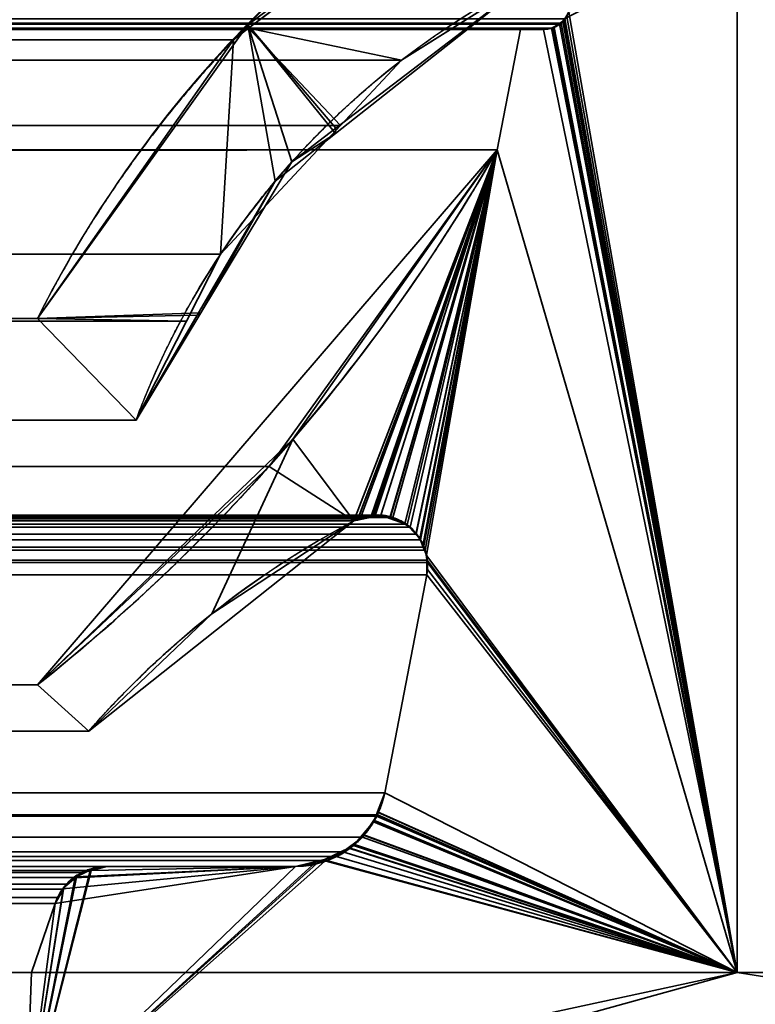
# Model space of a CAD drawing. Header units: millimetres. Extents: x -490 to 6690, y -115 to 132.
# Tile 988 of 1031: x 6505 to 6509, y 4 to 9. Entities that reach past the tile are written whole.
import ezdxf

# ---------------------------------------------------------------- set-up
doc = ezdxf.new("R2010")
doc.units = ezdxf.units.MM
doc.layers.add('151', color=7, linetype='Continuous', true_color=0xffffff)

# ---------------------------------------------------------------- blocks, each defined once
blk = doc.blocks.new('UG_SURFACE_342')
at = {"layer": '151', "color": 14, "linetype": 'Continuous', "lineweight": 35}
for points in [[(6517.3001, -10, 2024.3001), (6517.3001, 19, 2024.3001), (5482.6999, 19, 2024.3001), (5482.6999, -10, 2024.3001)], [(6513.2499, 16.25, 2020.2501), (6513.2499, -22, 2020.2501), (5486.7501, -22, 2020.2501), (5486.7501, 16.25, 2020.2501)]]:
    blk.add_3dface(points, dxfattribs=at)
blk = doc.blocks.new('UG_SURFACE_343')
at = {"layer": '151', "color": 7, "linetype": 'Continuous', "lineweight": 35}
for points in [[(5486.7501, 16, 2020.2501), (5486.7501, -22, 2020.2501), (6513.2499, -22, 2020.2501), (6513.2499, 16, 2020.2501)], [(6513, 16, 2020), (6513, -22, 2020), (5487, -22, 2020), (5487, 16, 2020)]]:
    blk.add_3dface(points, dxfattribs=at)
blk = doc.blocks.new('UG_SURFACE_351')
at = {"layer": '151', "color": 46, "linetype": 'Continuous', "lineweight": 35}
for points in [[(5492.1002, 10.4321, 2014.8995), (6507.8998, 10.4321, 2014.8995), (6506.2995, 9.2202, 2013.2997), (5493.7005, 9.2202, 2013.2997)], [(6506.2995, 9.2202, 2013.2997), (6507.8998, 10.4321, 2014.8995), (6507.863, 9.4954, 2014.8633), (6507.1449, 9.0437, 2014.1449)], [(5491.0002, 9.7678, 2016), (5491.0002, 4, 2016), (6508.9998, 4, 2016), (6508.9998, 9.7678, 2016)], [(6508.9998, 9.7678, 2016), (6508.9998, 4, 2016), (6508.0585, 9.2861, 2015.0585), (6508.069, 9.3096, 2015.069)], [(6507.1449, 9.0437, 2014.1449), (5492.137, 9.4954, 2014.8633), (5492.8551, 9.0437, 2014.1449)], [(6507.1449, 9.0437, 2014.1449), (6507.863, 9.4954, 2014.8633), (5492.137, 9.4954, 2014.8633)], [(5491.9724, 9.2492, 2015.0275), (5491.9529, 9.2727, 2015.0471), (6508.0471, 9.2727, 2015.0471)], [(5491.9724, 9.2492, 2015.0275), (6508.0471, 9.2727, 2015.0471), (6508.0276, 9.2492, 2015.0275)], [(6508.9998, 4, 2016), (6508.0276, 9.2492, 2015.0275), (6508.0471, 9.2727, 2015.0471), (6508.0585, 9.2861, 2015.0585)], [(6508.0276, 9.2492, 2015.0275), (6508.0166, 9.243, 2015.0163), (5491.9834, 9.243, 2015.0163), (5491.9724, 9.2492, 2015.0275)], [(5491.9834, 9.243, 2015.0163), (6508.0166, 9.243, 2015.0163), (6507.9751, 9.2201, 2014.9753)], [(5492.0249, 9.2201, 2014.9753), (5491.9834, 9.243, 2015.0163), (6507.9751, 9.2201, 2014.9753)], [(6507.9751, 9.2201, 2014.9753), (6507.9732, 9.2198, 2014.9734), (5492.0268, 9.2198, 2014.9734), (5492.0249, 9.2201, 2014.9753)], [(5492.0268, 9.2198, 2014.9734), (6507.9732, 9.2198, 2014.9734), (6507.9303, 9.2132, 2014.9302), (5492.0697, 9.2132, 2014.9302)], [(6507.9303, 9.2132, 2014.9302), (6507.8025, 9.2132, 2014.8025), (5492.1975, 9.2132, 2014.8025), (5492.0697, 9.2132, 2014.9302)], [(5492.3253, 8.5488, 2014.6744), (5492.1975, 9.2132, 2014.8025), (6507.8025, 9.2132, 2014.8025), (6507.6747, 8.5488, 2014.6744)], [(5493.784, 9.1568, 2013.216), (5493.7005, 9.2202, 2013.2997), (6506.2995, 9.2202, 2013.2997)], [(5493.784, 9.1568, 2013.216), (6506.2995, 9.2202, 2013.2997), (6506.216, 9.1568, 2013.216)], [(6506.8073, 8.6821, 2013.8075), (6506.145, 7.9716, 2013.145), (6506.216, 9.1568, 2013.216), (6506.2995, 9.2202, 2013.2997)], [(6506.2995, 9.2202, 2013.2997), (6507.1449, 9.0437, 2014.1449), (6506.8073, 8.6821, 2013.8075)], [(6508.9998, 4, 2016), (6507.6747, 8.5488, 2014.6744), (6507.8025, 9.2132, 2014.8025), (6507.9303, 9.2132, 2014.9302)], [(6507.9303, 9.2132, 2014.9302), (6507.9732, 9.2198, 2014.9734), (6507.9751, 9.2201, 2014.9753), (6508.9998, 4, 2016)], [(6507.9751, 9.2201, 2014.9753), (6508.0166, 9.243, 2015.0163), (6508.0276, 9.2492, 2015.0275), (6508.9998, 4, 2016)], [(6506.216, 9.1568, 2013.216), (5494.8683, 7.6146, 2012.1319), (5493.784, 9.1568, 2013.216)], [(6506.216, 9.1568, 2013.216), (6505.1317, 7.6146, 2012.1319), (5494.8683, 7.6146, 2012.1319)], [(6505.1317, 7.6146, 2012.1319), (6506.216, 9.1568, 2013.216), (6506.145, 7.9716, 2013.145), (6505.9562, 7.6011, 2012.9561)], [(5492.8551, 9.0437, 2014.1449), (6506.8073, 8.6821, 2013.8075), (6507.1449, 9.0437, 2014.1449)], [(5492.8551, 9.0437, 2014.1449), (5493.1927, 8.6821, 2013.8075), (6506.8073, 8.6821, 2013.8075)], [(6506.145, 7.9716, 2013.145), (5493.1927, 8.6821, 2013.8075), (5493.855, 7.9716, 2013.145)], [(6506.145, 7.9716, 2013.145), (6506.8073, 8.6821, 2013.8075), (5493.1927, 8.6821, 2013.8075)], [(5493.5875, 6.7976, 2013.4122), (5492.3253, 8.5488, 2014.6744), (6507.6747, 8.5488, 2014.6744)], [(5493.5875, 6.7976, 2013.4122), (6507.6747, 8.5488, 2014.6744), (6506.4125, 6.7976, 2013.4122)], [(6506.917, 6.507, 2013.9172), (6506.8812, 6.4965, 2013.881), (6506.4125, 6.7976, 2013.4122), (6507.6747, 8.5488, 2014.6744)], [(6507.6747, 8.5488, 2014.6744), (6506.99, 6.5282, 2013.9899), (6506.917, 6.507, 2013.9172)], [(6507, 6.527, 2013.9999), (6506.99, 6.5282, 2013.9899), (6507.6747, 8.5488, 2014.6744)], [(6507.0844, 6.517, 2014.0846), (6507, 6.527, 2013.9999), (6507.6747, 8.5488, 2014.6744)], [(6507.6747, 8.5488, 2014.6744), (6507.0968, 6.5156, 2014.0967), (6507.0844, 6.517, 2014.0846)], [(6507.164, 6.4778, 2014.1637), (6507.0968, 6.5156, 2014.0967), (6507.6747, 8.5488, 2014.6744)], [(6507.6747, 8.5488, 2014.6744), (6507.1936, 6.4611, 2014.1935), (6507.164, 6.4778, 2014.1637)], [(6507.226, 6.4223, 2014.2257), (6507.1936, 6.4611, 2014.1935), (6507.6747, 8.5488, 2014.6744)], [(6507.6747, 8.5488, 2014.6744), (6507.2508, 6.3924, 2014.2508), (6507.226, 6.4223, 2014.2257)], [(6507.6747, 8.5488, 2014.6744), (6507.2765, 6.3337, 2014.2767), (6507.2689, 6.3509, 2014.2691), (6507.2508, 6.3924, 2014.2508)], [(6507.2865, 6.2794, 2014.2865), (6507.2765, 6.3337, 2014.2767), (6507.6747, 8.5488, 2014.6744), (6508.9998, 4, 2016)], [(5493.855, 7.9716, 2013.145), (6505.9562, 7.6011, 2012.9561), (6506.145, 7.9716, 2013.145)], [(5493.855, 7.9716, 2013.145), (5494.0438, 7.6011, 2012.9561), (6505.9562, 7.6011, 2012.9561)], [(5494.3228, 7.0532, 2012.6772), (6505.6772, 7.0532, 2012.6772), (6505.9562, 7.6011, 2012.9561), (5494.0438, 7.6011, 2012.9561)], [(5494.3228, 7.0532, 2012.6772), (5494.8683, 7.6146, 2012.1319), (6505.1317, 7.6146, 2012.1319), (6505.6772, 7.0532, 2012.6772)], [(6505.9562, 7.6011, 2012.9561), (6505.6772, 7.0532, 2012.6772), (6505.1317, 7.6146, 2012.1319)], [(6506.4125, 6.7976, 2013.4122), (6505.1317, 5.5893, 2012.1319), (5494.8683, 5.5893, 2012.1319), (5493.5875, 6.7976, 2013.4122)], [(6506.8812, 6.4965, 2013.881), (6505.4164, 5.334, 2012.4161), (6505.1317, 5.5893, 2012.1319), (6506.4125, 6.7976, 2013.4122)], [(6507.0968, 6.5156, 2014.0967), (5492.8365, 6.478, 2014.1635), (5492.877, 6.5056, 2014.1232)], [(6507.0968, 6.5156, 2014.0967), (6507.164, 6.4778, 2014.1637), (5492.8365, 6.478, 2014.1635)], [(5492.877, 6.5056, 2014.1232), (5492.9156, 6.5129, 2014.0846), (6507.0844, 6.517, 2014.0846)], [(6507.0844, 6.517, 2014.0846), (6507.0968, 6.5156, 2014.0967), (5492.877, 6.5056, 2014.1232)], [(6507.0844, 6.517, 2014.0846), (5492.9156, 6.5129, 2014.0846), (5492.9991, 6.5288, 2014.0009)], [(6507.0844, 6.517, 2014.0846), (5492.9991, 6.5288, 2014.0009), (5493, 6.5286, 2013.9999)], [(6506.99, 6.5282, 2013.9899), (5493, 6.5286, 2013.9999), (5493.083, 6.5062, 2013.9172)], [(6506.99, 6.5282, 2013.9899), (6507, 6.527, 2013.9999), (5493, 6.5286, 2013.9999)], [(5493, 6.5286, 2013.9999), (6507, 6.527, 2013.9999), (6507.0844, 6.517, 2014.0846)], [(5493.083, 6.5062, 2013.9172), (6506.917, 6.507, 2013.9172), (6506.99, 6.5282, 2013.9899)], [(6506.917, 6.507, 2013.9172), (5493.083, 6.5062, 2013.9172), (5493.1188, 6.4965, 2013.881)], [(5493.1188, 6.4965, 2013.881), (6506.8812, 6.4965, 2013.881), (6506.917, 6.507, 2013.9172)], [(6506.8812, 6.4965, 2013.881), (5493.1188, 6.4965, 2013.881), (5493.8431, 6.03, 2013.1569)], [(5493.8431, 6.03, 2013.1569), (6505.4164, 5.334, 2012.4161), (6506.8812, 6.4965, 2013.881)], [(6507.226, 6.4223, 2014.2257), (5492.774, 6.4231, 2014.226), (5492.7921, 6.4476, 2014.2078)], [(5492.7921, 6.4476, 2014.2078), (5492.8365, 6.478, 2014.1635), (6507.164, 6.4778, 2014.1637)], [(6507.164, 6.4778, 2014.1637), (6507.1936, 6.4611, 2014.1935), (5492.7921, 6.4476, 2014.2078)], [(6507.1936, 6.4611, 2014.1935), (6507.226, 6.4223, 2014.2257), (5492.7921, 6.4476, 2014.2078)], [(6507.2508, 6.3924, 2014.2508), (5492.7316, 6.3505, 2014.2684), (5492.7425, 6.3806, 2014.2572)], [(6507.2508, 6.3924, 2014.2508), (6507.2689, 6.3509, 2014.2691), (5492.7316, 6.3505, 2014.2684)], [(5492.7425, 6.3806, 2014.2572), (5492.774, 6.4231, 2014.226), (6507.226, 6.4223, 2014.2257)], [(6507.226, 6.4223, 2014.2257), (6507.2508, 6.3924, 2014.2508), (5492.7425, 6.3806, 2014.2572)], [(6507.2765, 6.3337, 2014.2767), (5492.7149, 6.2794, 2014.2851), (5492.7177, 6.313, 2014.2822)], [(6507.2765, 6.3337, 2014.2767), (6507.2865, 6.2794, 2014.2865), (5492.7149, 6.2794, 2014.2851)], [(5492.7177, 6.313, 2014.2822), (5492.7316, 6.3505, 2014.2684), (6507.2689, 6.3509, 2014.2691)], [(6507.2689, 6.3509, 2014.2691), (6507.2765, 6.3337, 2014.2767), (5492.7177, 6.313, 2014.2822)], [(5492.7158, 6.1988, 2014.2841), (5492.7111, 6.2369, 2014.2889), (6507.2865, 6.2794, 2014.2865)], [(5492.7111, 6.2369, 2014.2889), (5492.7149, 6.2794, 2014.2851), (6507.2865, 6.2794, 2014.2865)], [(6507.2865, 6.2794, 2014.2865), (6507.2889, 6.2672, 2014.2887), (5492.7158, 6.1988, 2014.2841)], [(6507.2889, 6.2672, 2014.2887), (6507.2842, 6.1988, 2014.2841), (5492.7158, 6.1988, 2014.2841)], [(6507.2842, 6.1988, 2014.2841), (6507.2889, 6.2672, 2014.2887), (6508.9998, 4, 2016)], [(6508.9998, 4, 2016), (6507.2889, 6.2672, 2014.2887), (6507.2865, 6.2794, 2014.2865)], [(5492.9481, 4.9927, 2014.0519), (5492.7158, 6.1988, 2014.2841), (6507.2842, 6.1988, 2014.2841), (6507.0519, 4.9927, 2014.0519)], [(6507.0519, 4.9927, 2014.0519), (6507.2842, 6.1988, 2014.2841), (6508.9998, 4, 2016)], [(5493.8431, 6.03, 2013.1569), (5494.5836, 5.334, 2012.4161), (6505.4164, 5.334, 2012.4161)], [(5494.5836, 5.334, 2012.4161), (5494.8683, 5.5893, 2012.1319), (6505.1317, 5.5893, 2012.1319), (6505.4164, 5.334, 2012.4161)], [(5492.9481, 4.9927, 2014.0519), (6507.0114, 4.8703, 2014.0114), (6507.0066, 4.8634, 2014.0069)], [(5492.9481, 4.9927, 2014.0519), (6507.0519, 4.9927, 2014.0519), (6507.0114, 4.8703, 2014.0114)], [(6507.0066, 4.8634, 2014.0069), (5492.9934, 4.8628, 2014.0066), (5492.9481, 4.9927, 2014.0519)], [(6508.9998, 4, 2016), (6507.0114, 4.8703, 2014.0114), (6507.0519, 4.9927, 2014.0519)], [(5492.9957, 4.8556, 2014.004), (5492.9934, 4.8628, 2014.0066), (6507.0066, 4.8634, 2014.0069)], [(5493.0711, 4.7484, 2013.9289), (5492.9957, 4.8556, 2014.004), (6507.0066, 4.8634, 2014.0069)], [(6507.0066, 4.8634, 2014.0069), (6506.9289, 4.7484, 2013.9289), (5493.0711, 4.7484, 2013.9289)], [(6508.9998, 4, 2016), (6506.9289, 4.7483, 2013.9289), (6506.9289, 4.7484, 2013.9289), (6507.0066, 4.8634, 2014.0069)], [(6507.0066, 4.8634, 2014.0069), (6507.0114, 4.8703, 2014.0114), (6508.9998, 4, 2016)], [(5493.0716, 4.7479, 2013.9284), (5493.0711, 4.7484, 2013.9289), (6506.9289, 4.7484, 2013.9289)], [(5493.0716, 4.7479, 2013.9284), (6506.9289, 4.7484, 2013.9289), (6506.9289, 4.7483, 2013.9289)], [(5493.1793, 4.6679, 2013.8209), (5493.0716, 4.7479, 2013.9284), (6506.9289, 4.7483, 2013.9289)], [(6506.9289, 4.7483, 2013.9289), (6506.8212, 4.6665, 2013.8211), (5493.1793, 4.6679, 2013.8209)], [(6506.8212, 4.6665, 2013.8211), (6506.9289, 4.7483, 2013.9289), (6508.9998, 4, 2016)], [(5493.2218, 4.6361, 2013.778), (5493.1793, 4.6679, 2013.8209), (6506.8212, 4.6665, 2013.8211)], [(5493.2218, 4.6361, 2013.778), (6506.8212, 4.6665, 2013.8211), (6506.7863, 4.6403, 2013.7866)], [(5493.3052, 4.6169, 2013.6945), (5493.2218, 4.6361, 2013.778), (6506.7863, 4.6403, 2013.7866)], [(6506.7863, 4.6403, 2013.7866), (6506.6943, 4.6182, 2013.6945), (5493.3052, 4.6169, 2013.6945)], [(6506.6943, 4.6182, 2013.6945), (6506.7863, 4.6403, 2013.7866), (6508.9998, 4, 2016), (6505.0678, 3.15, 2012.0678)], [(6508.9998, 4, 2016), (6506.7863, 4.6403, 2013.7866), (6506.8212, 4.6665, 2013.8211)], [(5493.4411, 4.5858, 2013.5591), (5493.3052, 4.6169, 2013.6945), (6506.6943, 4.6182, 2013.6945)], [(6506.6943, 4.6182, 2013.6945), (6506.5589, 4.5858, 2013.5591), (5493.4411, 4.5858, 2013.5591)], [(6506.5589, 4.5858, 2013.5591), (6505.5161, 4.5858, 2012.5163), (5494.4839, 4.5858, 2012.5163), (5493.4411, 4.5858, 2013.5591)], [(5494.4839, 4.5858, 2012.5163), (6505.5161, 4.5858, 2012.5163), (6505.4245, 4.5638, 2012.4242), (5494.5755, 4.5638, 2012.4242)], [(6505.0678, 3.15, 2012.0678), (6506.5589, 4.5858, 2013.5591), (6506.6943, 4.6182, 2013.6945)], [(6505.4245, 4.5638, 2012.4242), (6505.5161, 4.5858, 2012.5163), (6506.5589, 4.5858, 2013.5591), (6505.0678, 3.15, 2012.0678)], [(5494.6213, 4.5529, 2012.3789), (5494.5755, 4.5638, 2012.4242), (6505.4245, 4.5638, 2012.4242)], [(5494.6213, 4.5529, 2012.3789), (6505.4245, 4.5638, 2012.4242), (6505.3787, 4.5529, 2012.3789)], [(6505.3787, 4.5529, 2012.3789), (5494.6589, 4.5241, 2012.3408), (5494.6213, 4.5529, 2012.3789)], [(6505.3787, 4.5529, 2012.3789), (6505.3411, 4.524, 2012.3408), (5494.6589, 4.5241, 2012.3408)], [(5494.7062, 4.4886, 2012.2938), (5494.6589, 4.5241, 2012.3408), (6505.3411, 4.524, 2012.3408)], [(5494.7062, 4.4886, 2012.2938), (6505.3411, 4.524, 2012.3408), (6505.2929, 4.4877, 2012.2931)], [(6505.3411, 4.524, 2012.3408), (6505.3787, 4.5529, 2012.3789), (6505.4245, 4.5638, 2012.4242), (6505.0678, 3.15, 2012.0678)], [(6505.2743, 4.4603, 2012.2745), (6505.2929, 4.4877, 2012.2931), (6505.3411, 4.524, 2012.3408), (6505.0678, 3.15, 2012.0678)], [(6505.2929, 4.4877, 2012.2931), (5494.7267, 4.4625, 2012.2733), (5494.7062, 4.4886, 2012.2938)], [(6505.2929, 4.4877, 2012.2931), (6505.2743, 4.4603, 2012.2745), (5494.7267, 4.4625, 2012.2733)], [(5494.7362, 4.4507, 2012.264), (5494.7267, 4.4625, 2012.2733), (6505.2743, 4.4603, 2012.2745)], [(5494.7362, 4.4507, 2012.264), (6505.2743, 4.4603, 2012.2745), (6505.2433, 4.4141, 2012.2433)], [(6505.2433, 4.4141, 2012.2433), (5494.7705, 4.3804, 2012.2294), (5494.7362, 4.4507, 2012.264)], [(6505.2433, 4.4141, 2012.2433), (6505.2295, 4.3804, 2012.2294), (5494.7705, 4.3804, 2012.2294)], [(6505.2295, 4.3804, 2012.2294), (6505.2433, 4.4141, 2012.2433), (6505.2743, 4.4603, 2012.2745), (6505.0678, 3.15, 2012.0678)], [(5494.9002, 4, 2012.1), (5494.7705, 4.3804, 2012.2294), (6505.2295, 4.3804, 2012.2294), (6505.0998, 4, 2012.1)], [(6505.0678, 3.15, 2012.0678), (6505.0998, 4, 2012.1), (6505.2295, 4.3804, 2012.2294)], [(5487.1984, 3.4215, 2019.8019), (6512.8016, 3.4215, 2019.8019), (6512.3963, 4, 2019.3963), (5487.6037, 4, 2019.3963)], [(6512.3963, 4, 2019.3963), (6508.9998, 4, 2016), (5491.0002, 4, 2016), (5487.6037, 4, 2019.3963)], [(6505.0998, 4, 2012.1), (6500.9999, 4, 2007.9999), (5499.0001, 4, 2007.9999), (5494.9002, 4, 2012.1)], [(6505.0678, 3.15, 2012.0678), (6501.8001, 3.15, 2008.8), (6500.9999, 4, 2007.9999), (6505.0998, 4, 2012.1)], [(6505.929, 3.15, 2012.9292), (6505.0678, 3.15, 2012.0678), (6508.9998, 4, 2016)], [(6511.2467, 3.6468, 2018.2469), (6508.6079, 3.15, 2015.6081), (6505.929, 3.15, 2012.9292), (6508.9998, 4, 2016)], [(6508.9998, 4, 2016), (6512.3963, 4, 2019.3963), (6511.2467, 3.6468, 2018.2469)]]:
    blk.add_3dface(points, dxfattribs=at)
blk = doc.blocks.new('UG_SURFACE_352')
at = {"layer": '151', "color": 46, "linetype": 'Continuous', "lineweight": 35}
for points in [[(6506.2957, 9.2394, -8), (6507.8998, 10.4321, -8), (6507.863, 9.4954, -8), (6506.7821, 8.6672, -8)], [(6506.7797, 8.638, 2013.7796), (6507.863, 9.4954, 2014.8633), (6507.8998, 10.4321, 2014.8995), (6506.2957, 9.2394, 2013.2957)], [(6506.2957, 9.2394, 2013.2957), (6507.8998, 10.4321, 2014.8995), (6507.8998, 10.4321, -8), (6506.2957, 9.2394, -8)], [(6508.9998, 9.7678, -8), (6508.9998, 4, -8), (6508.0376, 9.2586, -8), (6508.0457, 9.2719, -8)], [(6508.9998, 4, 2016), (6508.9998, 9.7678, 2016), (6508.0791, 9.3503, 2015.0788), (6508.0695, 9.3094, 2015.0697)], [(6508.9998, 9.7678, 2016), (6508.9998, 4, 2016), (6508.9998, 4, -8), (6508.9998, 9.7678, -8)], [(6507.863, 9.4954, -8), (6507.863, 9.4954, 2014.8633), (6506.7797, 8.638, 2013.7796)], [(6506.7797, 8.638, 2013.7796), (6506.7821, 8.6672, -8), (6507.863, 9.4954, -8)], [(6508.9998, 4, 2016), (6508.0419, 9.2636, 2015.0421), (6508.0175, 9.2465, 2015.0177)], [(6508.0175, 9.2465, 2015.0177), (6508.0419, 9.2636, 2015.0421), (6508.0376, 9.2586, -8)], [(6508.0175, 9.2449, -8), (6508.0376, 9.2586, -8), (6508.9998, 4, -8)], [(6508.0376, 9.2586, -8), (6508.0175, 9.2449, -8), (6508.0175, 9.2465, 2015.0177)], [(6508.0457, 9.2719, -8), (6508.0376, 9.2586, -8), (6508.0419, 9.2636, 2015.0421)], [(6508.0419, 9.2636, 2015.0421), (6508.0471, 9.2717, 2015.0468), (6508.0457, 9.2719, -8)], [(6508.0471, 9.2717, 2015.0468), (6508.0419, 9.2636, 2015.0421), (6508.9998, 4, 2016)], [(6508.0695, 9.3092, 2015.0695), (6508.0471, 9.2717, 2015.0468), (6508.9998, 4, 2016)], [(6508.9998, 4, 2016), (6508.0695, 9.3094, 2015.0697), (6508.0695, 9.3092, 2015.0695)], [(6505.1317, 7.6146, -8), (6506.2957, 9.2394, -8), (6506.5389, 8.4812, -8), (6506.0358, 7.6475, -8)], [(6506.0158, 7.6345, 2013.0155), (6506.4464, 8.3745, 2013.4463), (6506.2957, 9.2394, 2013.2957), (6505.1317, 7.6146, 2012.1319)], [(6506.2957, 9.2394, -8), (6505.1317, 7.6146, -8), (6505.1317, 7.6146, 2012.1319), (6506.2957, 9.2394, 2013.2957)], [(6506.7821, 8.6672, -8), (6506.5389, 8.4812, -8), (6506.2957, 9.2394, -8)], [(6506.2957, 9.2394, 2013.2957), (6506.4464, 8.3745, 2013.4463), (6506.7797, 8.638, 2013.7796)], [(6508.9998, 4, -8), (6507.6747, 8.5488, -8), (6507.8025, 9.2132, -8), (6507.9303, 9.2132, -8)], [(6507.9303, 9.2132, 2014.9302), (6507.8025, 9.2132, 2014.8025), (6507.6747, 8.5488, 2014.6744), (6508.9998, 4, 2016)], [(6507.6747, 8.5488, 2014.6744), (6507.8025, 9.2132, 2014.8025), (6507.8025, 9.2132, -8), (6507.6747, 8.5488, -8)], [(6507.9303, 9.2132, 2014.9302), (6507.9303, 9.2132, -8), (6507.8025, 9.2132, -8), (6507.8025, 9.2132, 2014.8025)], [(6508.9998, 4, -8), (6507.9303, 9.2132, -8), (6507.9775, 9.2228, -8)], [(6507.9775, 9.2228, -8), (6507.9303, 9.2132, -8), (6507.9303, 9.2132, 2014.9302)], [(6507.9303, 9.2132, 2014.9302), (6507.978, 9.2223, 2014.9777), (6507.9775, 9.2228, -8)], [(6507.978, 9.2223, 2014.9777), (6507.9303, 9.2132, 2014.9302), (6508.9998, 4, 2016)], [(6507.9775, 9.2228, -8), (6507.9885, 9.225, -8), (6508.9998, 4, -8)], [(6507.9885, 9.225, -8), (6507.9775, 9.2228, -8), (6507.978, 9.2223, 2014.9777)], [(6507.978, 9.2223, 2014.9777), (6507.9856, 9.2237, 2014.9856), (6507.9885, 9.225, -8)], [(6508.9998, 4, 2016), (6507.9856, 9.2237, 2014.9856), (6507.978, 9.2223, 2014.9777)], [(6508.0175, 9.2465, 2015.0177), (6507.9856, 9.2237, 2014.9856), (6508.9998, 4, 2016)], [(6507.9856, 9.2237, 2014.9856), (6508.0175, 9.2465, 2015.0177), (6508.0175, 9.2449, -8)], [(6508.0175, 9.2449, -8), (6507.9885, 9.225, -8), (6507.9856, 9.2237, 2014.9856)], [(6508.9998, 4, -8), (6507.9885, 9.225, -8), (6508.0175, 9.2449, -8)], [(6506.5389, 8.4812, -8), (6506.7821, 8.6672, -8), (6506.7797, 8.638, 2013.7796)], [(6506.5389, 8.4812, -8), (6506.7797, 8.638, 2013.7796), (6506.4464, 8.3745, 2013.4463)], [(6506.8812, 6.4965, -8), (6505.4164, 5.334, -8), (6505.1317, 5.5893, -8), (6507.6747, 8.5488, -8)], [(6507.6747, 8.5488, -8), (6505.1317, 5.5893, -8), (6505.1317, 5.5893, 2012.1319)], [(6505.1317, 5.5893, 2012.1319), (6506.5441, 6.948, 2013.5441), (6507.6747, 8.5488, -8)], [(6507.6747, 8.5488, 2014.6744), (6506.5441, 6.948, 2013.5441), (6506.8812, 6.4965, 2013.881), (6506.9008, 6.5006, 2013.9005)], [(6506.5441, 6.948, 2013.5441), (6507.6747, 8.5488, 2014.6744), (6507.6747, 8.5488, -8)], [(6506.9008, 6.5027, -8), (6506.8812, 6.4965, -8), (6507.6747, 8.5488, -8)], [(6507.6747, 8.5488, -8), (6506.9799, 6.5272, -8), (6506.9008, 6.5027, -8)], [(6507.6747, 8.5488, 2014.6744), (6506.9008, 6.5006, 2013.9005), (6506.9885, 6.5193, 2013.9887)], [(6506.9876, 6.5267, -8), (6506.9799, 6.5272, -8), (6507.6747, 8.5488, -8)], [(6507.6747, 8.5488, -8), (6507.0829, 6.5196, -8), (6507.0815, 6.5197, -8), (6506.9876, 6.5267, -8)], [(6506.9885, 6.5193, 2013.9887), (6507.0314, 6.5283, 2014.0314), (6507.6747, 8.5488, 2014.6744)], [(6507.6747, 8.5488, 2014.6744), (6507.0314, 6.5283, 2014.0314), (6507.0801, 6.5104, 2014.0798)], [(6507.0801, 6.5104, 2014.0798), (6507.1626, 6.4799, 2014.1625), (6507.6747, 8.5488, 2014.6744)], [(6507.1764, 6.4747, -8), (6507.1621, 6.4816, -8), (6507.0829, 6.5196, -8), (6507.6747, 8.5488, -8)], [(6507.1626, 6.4799, 2014.1625), (6507.1764, 6.4747, 2014.1764), (6507.6747, 8.5488, 2014.6744)], [(6507.2241, 6.4235, -8), (6507.1764, 6.4747, -8), (6507.6747, 8.5488, -8)], [(6507.6747, 8.5488, 2014.6744), (6507.1764, 6.4747, 2014.1764), (6507.1764, 6.4747, 2014.1764)], [(6507.1764, 6.4747, 2014.1764), (6507.2246, 6.422, 2014.2245), (6507.6747, 8.5488, 2014.6744)], [(6507.6747, 8.5488, -8), (6507.247, 6.3987, -8), (6507.2241, 6.4235, -8)], [(6507.2246, 6.422, 2014.2245), (6507.2489, 6.3955, 2014.2488), (6507.6747, 8.5488, 2014.6744)], [(6507.2627, 6.3582, -8), (6507.247, 6.3987, -8), (6507.6747, 8.5488, -8)], [(6507.6747, 8.5488, 2014.6744), (6507.2489, 6.3955, 2014.2488), (6507.2637, 6.3574, 2014.2639)], [(6507.2665, 6.348, -8), (6507.2627, 6.3582, -8), (6507.6747, 8.5488, -8)], [(6507.2637, 6.3574, 2014.2639), (6507.268, 6.3471, 2014.2679), (6507.2832, 6.3076, 2014.2834), (6507.6747, 8.5488, 2014.6744)], [(6507.6747, 8.5488, -8), (6508.9998, 4, -8), (6507.2846, 6.3023, -8), (6507.2665, 6.348, -8)], [(6508.9998, 4, 2016), (6507.6747, 8.5488, 2014.6744), (6507.2832, 6.3076, 2014.2834), (6507.2856, 6.2712, 2014.2856)], [(6506.4464, 8.3745, 2013.4463), (6506.0358, 7.6475, -8), (6506.5389, 8.4812, -8)], [(6506.4464, 8.3745, 2013.4463), (6506.0158, 7.6345, 2013.0155), (6506.0358, 7.6475, -8)], [(6506.0358, 7.6475, -8), (6505.6772, 7.0532, -8), (6505.1317, 7.6146, -8)], [(6505.1317, 7.6146, 2012.1319), (6505.6772, 7.0532, 2012.6772), (6506.0158, 7.6345, 2013.0155)], [(6506.0358, 7.6475, -8), (6506.0158, 7.6345, 2013.0155), (6505.6772, 7.0532, 2012.6772)], [(6505.6772, 7.0532, 2012.6772), (6505.6772, 7.0532, -8), (6506.0358, 7.6475, -8)], [(6505.6772, 7.0532, 2012.6772), (6505.1317, 7.6146, 2012.1319), (6505.1317, 7.6146, -8), (6505.6772, 7.0532, -8)], [(6506.5441, 6.948, 2013.5441), (6505.1317, 5.5893, 2012.1319), (6505.4164, 5.334, 2012.4161), (6506.0954, 5.9821, 2013.0956)], [(6506.0954, 5.9821, 2013.0956), (6506.8812, 6.4965, 2013.881), (6506.5441, 6.948, 2013.5441)], [(6506.0954, 5.9821, 2013.0956), (6505.4164, 5.334, -8), (6506.8812, 6.4965, -8)], [(6506.8812, 6.4965, -8), (6506.8812, 6.4965, 2013.881), (6506.0954, 5.9821, 2013.0956)], [(6506.9008, 6.5027, -8), (6506.9008, 6.5006, 2013.9005), (6506.8812, 6.4965, 2013.881)], [(6506.8812, 6.4965, 2013.881), (6506.8812, 6.4965, -8), (6506.9008, 6.5027, -8)], [(6506.9799, 6.5272, -8), (6506.9885, 6.5193, 2013.9887), (6506.9008, 6.5006, 2013.9005)], [(6506.9008, 6.5006, 2013.9005), (6506.9008, 6.5027, -8), (6506.9799, 6.5272, -8)], [(6506.9799, 6.5272, -8), (6506.9876, 6.5267, -8), (6506.9885, 6.5193, 2013.9887)], [(6506.9885, 6.5193, 2013.9887), (6506.9876, 6.5267, -8), (6507.0815, 6.5197, -8)], [(6507.0815, 6.5197, -8), (6507.0314, 6.5283, 2014.0314), (6506.9885, 6.5193, 2013.9887)], [(6507.0815, 6.5197, -8), (6507.0801, 6.5104, 2014.0798), (6507.0314, 6.5283, 2014.0314)], [(6507.0801, 6.5104, 2014.0798), (6507.0815, 6.5197, -8), (6507.0829, 6.5196, -8)], [(6507.0801, 6.5104, 2014.0798), (6507.0829, 6.5196, -8), (6507.1621, 6.4816, -8)], [(6507.1621, 6.4816, -8), (6507.1626, 6.4799, 2014.1625), (6507.0801, 6.5104, 2014.0798)], [(6507.1626, 6.4799, 2014.1625), (6507.1621, 6.4816, -8), (6507.1764, 6.4747, -8)], [(6507.1764, 6.4747, -8), (6507.1764, 6.4747, 2014.1764), (6507.1626, 6.4799, 2014.1625)], [(6507.2241, 6.4235, -8), (6507.2246, 6.422, 2014.2245), (6507.1764, 6.4747, 2014.1764)], [(6507.1764, 6.4747, 2014.1764), (6507.1764, 6.4747, 2014.1764), (6507.1764, 6.4747, -8), (6507.2241, 6.4235, -8)], [(6507.2246, 6.422, 2014.2245), (6507.2241, 6.4235, -8), (6507.247, 6.3987, -8)], [(6507.247, 6.3987, -8), (6507.2489, 6.3955, 2014.2488), (6507.2246, 6.422, 2014.2245)], [(6507.2489, 6.3955, 2014.2488), (6507.247, 6.3987, -8), (6507.2627, 6.3582, -8)], [(6507.2627, 6.3582, -8), (6507.2637, 6.3574, 2014.2639), (6507.2489, 6.3955, 2014.2488)], [(6507.2637, 6.3574, 2014.2639), (6507.2627, 6.3582, -8), (6507.2665, 6.348, -8)], [(6507.2665, 6.348, -8), (6507.268, 6.3471, 2014.2679), (6507.2637, 6.3574, 2014.2639)], [(6507.268, 6.3471, 2014.2679), (6507.2665, 6.348, -8), (6507.2846, 6.3023, -8)], [(6507.2846, 6.3023, -8), (6507.2832, 6.3076, 2014.2834), (6507.268, 6.3471, 2014.2679)], [(6507.2842, 6.2716, -8), (6507.2856, 6.2712, 2014.2856), (6507.2832, 6.3076, 2014.2834)], [(6507.2832, 6.3076, 2014.2834), (6507.2846, 6.3023, -8), (6507.2842, 6.2716, -8)], [(6507.2842, 6.2716, -8), (6507.2846, 6.3023, -8), (6508.9998, 4, -8)], [(6508.9998, 4, -8), (6507.2842, 6.1988, -8), (6507.2842, 6.2716, -8)], [(6507.2842, 6.2716, -8), (6507.2842, 6.1988, -8), (6507.2842, 6.1988, 2014.2841)], [(6507.2842, 6.1988, 2014.2841), (6507.288, 6.2275, 2014.2882), (6507.2842, 6.2716, -8)], [(6507.288, 6.2275, 2014.2882), (6507.2856, 6.2712, 2014.2856), (6507.2842, 6.2716, -8)], [(6507.2856, 6.2712, 2014.2856), (6507.288, 6.2275, 2014.2882), (6508.9998, 4, 2016)], [(6508.9998, 4, 2016), (6507.288, 6.2275, 2014.2882), (6507.2842, 6.1988, 2014.2841)], [(6507.0519, 4.9927, -8), (6507.2842, 6.1988, -8), (6508.9998, 4, -8)], [(6507.2842, 6.1988, 2014.2841), (6507.0519, 4.9927, 2014.0519), (6508.9998, 4, 2016)], [(6507.0519, 4.9927, 2014.0519), (6507.2842, 6.1988, 2014.2841), (6507.2842, 6.1988, -8), (6507.0519, 4.9927, -8)], [(6506.0954, 5.9821, 2013.0956), (6505.4164, 5.334, 2012.4161), (6505.4164, 5.334, -8)], [(6505.4164, 5.334, 2012.4161), (6505.1317, 5.5893, 2012.1319), (6505.1317, 5.5893, -8), (6505.4164, 5.334, -8)], [(6507.0114, 4.8858, -8), (6507.0519, 4.9927, -8), (6508.9998, 4, -8)], [(6507.0519, 4.9927, -8), (6507.0114, 4.8858, -8), (6507.0128, 4.8868, 2014.0128)], [(6508.9998, 4, 2016), (6507.0519, 4.9927, 2014.0519), (6507.0128, 4.8868, 2014.0128)], [(6507.0128, 4.8868, 2014.0128), (6507.0519, 4.9927, 2014.0519), (6507.0519, 4.9927, -8)], [(6508.9998, 4, -8), (6506.9909, 4.8316, -8), (6507.0114, 4.8858, -8)], [(6507.0114, 4.8858, -8), (6506.9909, 4.8316, -8), (6506.9957, 4.8404, 2013.9959)], [(6507.0128, 4.8868, 2014.0128), (6506.9957, 4.8404, 2013.9959), (6508.9998, 4, 2016)], [(6506.9957, 4.8404, 2013.9959), (6507.0128, 4.8868, 2014.0128), (6507.0114, 4.8858, -8)], [(6506.9294, 4.7601, -8), (6506.9909, 4.8316, -8), (6508.9998, 4, -8)], [(6506.9909, 4.8316, -8), (6506.9294, 4.7601, -8), (6506.9313, 4.7619, 2013.931)], [(6508.9998, 4, 2016), (6506.9957, 4.8404, 2013.9959), (6506.9313, 4.7619, 2013.931)], [(6506.9313, 4.7619, 2013.931), (6506.9957, 4.8404, 2013.9959), (6506.9909, 4.8316, -8)], [(6508.9998, 4, -8), (6506.8789, 4.7007, -8), (6506.9294, 4.7601, -8)], [(6506.9294, 4.7601, -8), (6506.8789, 4.7007, -8), (6506.8851, 4.7061, 2013.885)], [(6506.9313, 4.7619, 2013.931), (6506.8851, 4.7061, 2013.885), (6508.9998, 4, 2016)], [(6506.8851, 4.7061, 2013.885), (6506.9313, 4.7619, 2013.931), (6506.9294, 4.7601, -8)], [(6506.856, 4.6878, -8), (6506.7291, 4.6154, -8), (6506.7167, 4.6224, 2013.7169)], [(6506.7167, 4.6224, 2013.7169), (6506.8579, 4.6847, 2013.8578), (6506.856, 4.6878, -8)], [(6508.9998, 4, 2016), (6506.8588, 4.6851, 2013.8588), (6506.8579, 4.6847, 2013.8578), (6506.7167, 4.6224, 2013.7169)], [(6508.9998, 4, -8), (6506.7291, 4.6154, -8), (6506.856, 4.6878, -8)], [(6506.856, 4.6878, -8), (6506.8789, 4.7007, -8), (6508.9998, 4, -8)], [(6506.8789, 4.7007, -8), (6506.856, 4.6878, -8), (6506.8579, 4.6847, 2013.8578)], [(6506.8579, 4.6847, 2013.8578), (6506.8588, 4.6851, 2013.8588), (6506.8789, 4.7007, -8)], [(6506.8851, 4.7061, 2013.885), (6506.8588, 4.6851, 2013.8588), (6508.9998, 4, 2016)], [(6506.8588, 4.6851, 2013.8588), (6506.8851, 4.7061, 2013.885), (6506.8789, 4.7007, -8)], [(6506.7167, 4.6224, 2013.7169), (6506.6552, 4.5951, 2013.6552), (6505.0678, 3.15, 2012.0678), (6508.9998, 4, 2016)], [(6506.7191, 4.6137, -8), (6506.7291, 4.6154, -8), (6508.9998, 4, -8), (6505.0678, 3.15, -8)], [(6505.0678, 3.15, -8), (6506.5589, 4.5858, -8), (6506.7191, 4.6137, -8)], [(6505.0678, 3.15, 2012.0678), (6506.6552, 4.5951, 2013.6552), (6506.5589, 4.5858, 2013.5591)], [(6505.4317, 4.568, -8), (6505.5161, 4.5858, -8), (6506.5589, 4.5858, -8), (6505.0678, 3.15, -8)], [(6505.2295, 4.3804, 2012.2294), (6505.0998, 4, 2012.1), (6505.0678, 3.15, 2012.0678), (6506.5589, 4.5858, 2013.5591)], [(6506.5589, 4.5858, 2013.5591), (6505.2729, 4.4622, 2012.2728), (6505.2295, 4.3804, 2012.2294)], [(6505.3401, 4.5234, 2012.3403), (6505.2743, 4.4655, 2012.2745), (6505.2729, 4.4622, 2012.2728), (6506.5589, 4.5858, 2013.5591)], [(6505.3463, 4.5287, 2012.3463), (6505.3401, 4.5234, 2012.3403), (6506.5589, 4.5858, 2013.5591)], [(6505.4317, 4.5634, 2012.4319), (6505.3658, 4.5458, 2012.3656), (6505.3463, 4.5287, 2012.3463), (6506.5589, 4.5858, 2013.5591)], [(6506.5589, 4.5858, 2013.5591), (6505.5161, 4.5858, 2012.5163), (6505.4317, 4.5634, 2012.4319)], [(6505.5161, 4.5858, -8), (6505.4317, 4.568, -8), (6505.4317, 4.5634, 2012.4319)], [(6505.4317, 4.5634, 2012.4319), (6505.5161, 4.5858, 2012.5163), (6505.5161, 4.5858, -8)], [(6506.5589, 4.5858, 2013.5591), (6506.5589, 4.5858, -8), (6505.5161, 4.5858, -8), (6505.5161, 4.5858, 2012.5163)], [(6506.7191, 4.6137, -8), (6506.5589, 4.5858, -8), (6506.5589, 4.5858, 2013.5591)], [(6506.5589, 4.5858, 2013.5591), (6506.6552, 4.5951, 2013.6552), (6506.7191, 4.6137, -8)], [(6506.6552, 4.5951, 2013.6552), (6506.7167, 4.6224, 2013.7169), (6506.7191, 4.6137, -8)], [(6506.7291, 4.6154, -8), (6506.7191, 4.6137, -8), (6506.7167, 4.6224, 2013.7169)], [(6505.3482, 4.5273, -8), (6505.3945, 4.5602, -8), (6505.4317, 4.568, -8), (6505.0678, 3.15, -8)], [(6505.0678, 3.15, -8), (6505.342, 4.5228, -8), (6505.3482, 4.5273, -8)], [(6505.2767, 4.4601, -8), (6505.2929, 4.4876, -8), (6505.342, 4.5228, -8), (6505.0678, 3.15, -8)], [(6505.2743, 4.4655, 2012.2745), (6505.3401, 4.5234, 2012.3403), (6505.342, 4.5228, -8)], [(6505.2743, 4.4655, 2012.2745), (6505.342, 4.5228, -8), (6505.2929, 4.4876, -8)], [(6505.3401, 4.5234, 2012.3403), (6505.3463, 4.5287, 2012.3463), (6505.3482, 4.5273, -8)], [(6505.3482, 4.5273, -8), (6505.342, 4.5228, -8), (6505.3401, 4.5234, 2012.3403)], [(6505.4317, 4.568, -8), (6505.3945, 4.5602, -8), (6505.3463, 4.5287, 2012.3463)], [(6505.3463, 4.5287, 2012.3463), (6505.3658, 4.5458, 2012.3656), (6505.4317, 4.568, -8)], [(6505.3945, 4.5602, -8), (6505.3482, 4.5273, -8), (6505.3463, 4.5287, 2012.3463)], [(6505.3658, 4.5458, 2012.3656), (6505.4317, 4.5634, 2012.4319), (6505.4317, 4.568, -8)], [(6505.2929, 4.4876, -8), (6505.2767, 4.4601, -8), (6505.2729, 4.4622, 2012.2728)], [(6505.2729, 4.4622, 2012.2728), (6505.2743, 4.4655, 2012.2745), (6505.2929, 4.4876, -8)], [(6505.0678, 3.15, -8), (6505.0998, 4, -8), (6505.2295, 4.3804, -8), (6505.2767, 4.4601, -8)], [(6505.2295, 4.3804, 2012.2294), (6505.2729, 4.4622, 2012.2728), (6505.2767, 4.4601, -8)], [(6505.2767, 4.4601, -8), (6505.2295, 4.3804, -8), (6505.2295, 4.3804, 2012.2294)], [(6505.0998, 4, 2012.1), (6505.2295, 4.3804, 2012.2294), (6505.2295, 4.3804, -8), (6505.0998, 4, -8)], [(6505.0678, 3.15, -8), (6501.8001, 3.15, -8), (6500.9999, 4, -8), (6505.0998, 4, -8)], [(6505.0998, 4, 2012.1), (6500.9999, 4, 2007.9999), (6501.8001, 3.15, 2008.8), (6505.0678, 3.15, 2012.0678)], [(6505.0998, 4, 2012.1), (6505.0998, 4, -8), (6500.9999, 4, -8), (6500.9999, 4, 2007.9999)], [(6505.929, 3.15, -8), (6505.0678, 3.15, -8), (6508.9998, 4, -8)], [(6508.9998, 4, 2016), (6505.0678, 3.15, 2012.0678), (6505.929, 3.15, 2012.9292)], [(6511.2467, 3.6468, -8), (6508.6079, 3.15, -8), (6505.929, 3.15, -8), (6508.9998, 4, -8)], [(6508.9998, 4, 2016), (6505.929, 3.15, 2012.9292), (6508.6079, 3.15, 2015.6081), (6511.2467, 3.6468, 2018.2469)], [(6508.9998, 4, -8), (6512.3963, 4, -8), (6511.2467, 3.6468, -8)], [(6511.2467, 3.6468, 2018.2469), (6512.3963, 4, 2019.3963), (6508.9998, 4, 2016)], [(6512.3963, 4, 2019.3963), (6512.3963, 4, -8), (6508.9998, 4, -8), (6508.9998, 4, 2016)]]:
    blk.add_3dface(points, dxfattribs=at)
blk = doc.blocks.new('UG_SURFACE_369')
at = {"layer": '151', "color": 254, "linetype": 'Continuous', "lineweight": 35}
for points in [[(6523.2501, 111.75, 2030.2501), (5476.7499, 111.75, 2030.2501), (5476.7499, -10, 2030.2501), (6523.2501, -10, 2030.2501)], [(6517.4999, 21, 2024.4999), (6517.4999, -8, 2024.4999), (5482.5001, -8, 2024.4999), (5482.5001, 21, 2024.4999)], [(6513, 4, 2020), (6513, 21, 2020), (5487, 21, 2020), (5487, 4, 2020)], [(6513, 21, 2020), (6513, 4, 2020), (6508.9998, 4, 2016), (6508.9998, 12, 2016)], [(6508.9998, 12, 2016), (6508.9998, 4, 2016), (5491.0002, 4, 2016), (5491.0002, 12, 2016)], [(6513, 4, 2020), (5487, 4, 2020), (5491.0002, 4, 2016), (6508.9998, 4, 2016)]]:
    blk.add_3dface(points, dxfattribs=at)
blk = doc.blocks.new('UG_SURFACE_375')
at = {"layer": '151', "color": 254, "linetype": 'Continuous', "lineweight": 35}
for points in [[(6508.9998, 12, 2016), (6508.9998, 4, 2016), (6513, 4, 2020), (6513, 21, 2020)], [(6513, 21, -8), (6513, 4, -8), (6508.9998, 4, -8), (6508.9998, 12, -8)], [(6508.9998, 12, -8), (6508.9998, 4, -8), (6508.9998, 4, 2016), (6508.9998, 12, 2016)], [(6513, 4, 2020), (6508.9998, 4, 2016), (6508.9998, 4, -8), (6513, 4, -8)]]:
    blk.add_3dface(points, dxfattribs=at)
blk = doc.blocks.new('UG_SURFACE_390')
at = {"layer": '151', "color": 252, "linetype": 'Continuous', "lineweight": 35}
for points in [[(6690.0001, -6.2, 2201.9999), (6690.0001, 113.2, 2201.9999), (5309.9999, 113.2, 2201.9999), (5309.9999, -6.2, 2201.9999)], [(5460, -6.2, 2052), (5460, 113.2, 2052), (6540, 113.2, 2052), (6540, -6.2, 2052)]]:
    blk.add_3dface(points, dxfattribs=at)

msp = doc.modelspace()

# ---------------------------------------------------------------- linework, layer by layer
at = {"layer": '151', "color": 253, "linetype": 'Continuous', "lineweight": -3}
for p, q in [((6509, 4, 2016), (6509, 12, 2016)), ((6509, 12, -8), (6509, 4, -8)), ((6509, 12, 2016), (6509, 4, 2016)), ((6509, 4, 2016), (6509, 9.7678, 2016)), ((6509, 9.7678, -8), (6509, 4, -8)), ((6509, 9.7678, 2016), (6509, 4, 2016)), ((6507.9303, 9.2132, 2014.9303), (5492.0697, 9.2132, 2014.9303)), ((6507.8024, 9.2132, 2014.8024), (5492.1976, 9.2132, 2014.8024)), ((6507.6745, 8.5488, -8), (6507.8024, 9.2132, -8)), ((6507.6745, 8.5488, 2014.6745), (6507.8024, 9.2132, 2014.8024)), ((6507.6745, 8.5488, 2014.6745), (6507.8024, 9.2132, 2014.8024)), ((6507.8024, 9.2132, -8), (6507.8024, 9.2132, 2014.8024)), ((6507.8024, 9.2132, 2014.8024), (6507.9303, 9.2132, 2014.9303)), ((6507.9303, 9.2132, 2014.9303), (6507.8024, 9.2132, 2014.8024)), ((6507.8024, 9.2132, -8), (6507.9303, 9.2132, -8)), ((6507.9303, 9.2132, -8), (6507.9303, 9.2132, 2014.9303)), ((6507.6745, 8.5488, 2014.6745), (5492.3255, 8.5488, 2014.6745)), ((6507.6745, 8.5488, -8), (6507.6745, 8.5488, 2014.6745)), ((6505.1318, 7.6146, 2012.1318), (5494.8682, 7.6146, 2012.1318)), ((6505.6771, 7.0532, 2012.6771), (6505.1318, 7.6146, 2012.1318)), ((6505.6771, 7.0532, -8), (6505.1318, 7.6146, -8)), ((6505.1318, 7.6146, -8), (6505.1318, 7.6146, 2012.1318)), ((6505.6771, 7.0532, 2012.6771), (6505.1318, 7.6146, 2012.1318)), ((6505.6771, 7.0532, 2012.6771), (5494.3229, 7.0532, 2012.6771)), ((6505.6771, 7.0532, -8), (6505.6771, 7.0532, 2012.6771)), ((6506.881, 6.4965, 2013.881), (5493.119, 6.4965, 2013.881)), ((6506.881, 6.4965, -8), (6506.881, 6.4965, 2013.881)), ((6507.2842, 6.1988, 2014.2842), (5492.7158, 6.1988, 2014.2842)), ((6507.0519, 4.9927, 2014.0519), (6507.2842, 6.1988, 2014.2842)), ((6507.0519, 4.9927, -8), (6507.2842, 6.1988, -8)), ((6507.0519, 4.9927, 2014.0519), (6507.2842, 6.1988, 2014.2842)), ((6507.2842, 6.1988, -8), (6507.2842, 6.1988, 2014.2842)), ((6505.1318, 5.5893, 2012.1318), (5494.8682, 5.5893, 2012.1318)), ((6505.4162, 5.334, -8), (6505.1318, 5.5893, -8)), ((6505.1318, 5.5893, -8), (6505.1318, 5.5893, 2012.1318)), ((6505.4162, 5.334, 2012.4162), (6505.1318, 5.5893, 2012.1318)), ((6505.1318, 5.5893, 2012.1318), (6505.4162, 5.334, 2012.4162)), ((6505.4162, 5.334, 2012.4162), (5494.5838, 5.334, 2012.4162)), ((6505.4162, 5.334, -8), (6505.4162, 5.334, 2012.4162)), ((6507.0519, 4.9927, 2014.0519), (5492.9481, 4.9927, 2014.0519)), ((6507.0519, 4.9927, -8), (6507.0519, 4.9927, 2014.0519)), ((6506.5591, 4.5858, 2013.5591), (5493.4409, 4.5858, 2013.5591)), ((6505.5162, 4.5858, 2012.5162), (5494.4838, 4.5858, 2012.5162)), ((6505.5162, 4.5858, 2012.5162), (6506.5591, 4.5858, 2013.5591)), ((6505.5162, 4.5858, -8), (6506.5591, 4.5858, -8)), ((6506.5591, 4.5858, 2013.5591), (6505.5162, 4.5858, 2012.5162)), ((6505.5162, 4.5858, -8), (6505.5162, 4.5858, 2012.5162)), ((6506.5591, 4.5858, -8), (6506.5591, 4.5858, 2013.5591)), ((6505.2294, 4.3804, 2012.2294), (5494.7706, 4.3804, 2012.2294)), ((6505.1, 4, 2012.1), (6505.2294, 4.3804, 2012.2294)), ((6505.1, 4, -8), (6505.2294, 4.3804, -8)), ((6505.1, 4, 2012.1), (6505.2294, 4.3804, 2012.2294)), ((6505.2294, 4.3804, -8), (6505.2294, 4.3804, 2012.2294)), ((6513, 4, 2020), (5487, 4, 2020)), ((6512.3964, 4, 2019.3964), (5487.6036, 4, 2019.3964)), ((6509, 4, 2016), (5491, 4, 2016)), ((6509, 4, 2016), (5491, 4, 2016)), ((6505.1, 4, 2012.1), (5494.9, 4, 2012.1)), ((6501, 4, 2008), (6505.1, 4, 2012.1)), ((6501, 4, -8), (6505.1, 4, -8)), ((6505.1, 4, 2012.1), (6501, 4, 2008)), ((6505.1, 4, -8), (6505.1, 4, 2012.1)), ((6509, 4, -8), (6512.3964, 4, -8)), ((6509, 4, -8), (6509, 4, 2016)), ((6509, 4, 2016), (6512.3964, 4, 2019.3964)), ((6512.3964, 4, 2019.3964), (6509, 4, 2016)), ((6509, 4, 2016), (6513, 4, 2020)), ((6509, 4, -8), (6509, 4, 2016)), ((6509, 4, -8), (6513, 4, -8)), ((6513, 4, 2020), (6509, 4, 2016))]:
    msp.add_line(p, q, dxfattribs=at)
at = {"layer": '151', "color": 253, "linetype": 'Continuous', "lineweight": -3, "extrusion": (0, 0, -1)}
for centre, radius, start, end in [((-6510.9178, 4.6991, 8), 6.479, 26.74364, 62.23472), ((-6505.5162, 4.2829, 8), 0.3029, 18.7857, 90)]:
    msp.add_arc(centre, radius, start, end, dxfattribs=at)
at = {"layer": '151', "color": 253, "linetype": 'Continuous', "lineweight": -3}
for centre, radius, start, end in [((6509.8794, 5.491, -8), 4.4833, 116.7246, 159.6074), ((6507.9303, 9.3622, -8), 0.1491, 270, 116.7246), ((6498.7046, 13.6831, -8), 10.3354, 308.45298, 330.21371), ((6509.3074, 1.9348, -8), 5.1669, 118.0085, 138.8607), ((6507.0115, 6.2513, -8), 0.2777, 349.0985, 118.0085), ((6506.5591, 5.0876, -8), 0.5018, 270, 349.0985)]:
    msp.add_arc(centre, radius, start, end, dxfattribs=at)
for points, weights in [([(6507.8995, 10.4321, 2014.8995), (6507.0046, 9.9609, 2014.0046), (6506.2201, 9.3138, 2013.2201), (6505.587, 8.5179, 2012.587), (6505.1318, 7.6146, 2012.1318)], [1, 0.976209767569, 0.968279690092, 0.976209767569, 1]), ([(6505.6771, 7.0532, 2012.6771), (6505.9729, 7.8488, 2012.9729), (6506.4582, 8.5535, 2013.4582), (6507.1051, 9.1137, 2014.1051), (6507.8633, 9.4954, 2014.8633)], [1, 0.965395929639, 0.953861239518, 0.965395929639, 1]), ([(6507.6745, 8.5488, 2014.6745), (6507.1855, 7.6946, 2014.1855), (6506.5916, 6.9071, 2013.5916), (6505.9027, 6.2014, 2012.9027), (6505.1318, 5.5893, 2012.1318)], [1, 0.991011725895, 0.988015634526, 0.991011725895, 1]), ([(6505.4162, 5.334, 2012.4162), (6505.7263, 5.689, 2012.7263), (6506.0777, 6.0046, 2013.0777), (6506.4648, 6.2751, 2013.4648), (6506.881, 6.4965, 2013.881)], [1, 0.991744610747, 0.988992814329, 0.991744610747, 1]), ([(6507.0519, 4.9927, 2014.0519), (6507.0178, 4.8156, 2014.0178), (6506.9074, 4.6658, 2013.9074), (6506.7396, 4.5858, 2013.7396), (6506.5591, 4.5858, 2013.5591)], [1, 0.885538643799, 0.847384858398, 0.885538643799, 1]), ([(6505.5162, 4.5858, 2012.5162), (6505.4189, 4.5858, 2012.4189), (6505.3273, 4.5467, 2012.3273), (6505.2607, 4.4725, 2012.2607), (6505.2294, 4.3804, 2012.2294)], [1, 0.906514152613, 0.875352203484, 0.906514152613, 1])]:
    msp.add_rational_spline(points, weights, degree=4, dxfattribs=at)
for points in [[(6507.8995, 10.4321, 2014.8995), (6506.8146, 9.861, 2013.8146), (6505.8057, 8.9519, 2012.8057), (6505.1318, 7.6146, 2012.1318)], [(6507.6745, 8.5488, 2014.6745), (6506.9785, 7.3329, 2013.9785), (6506.0958, 6.3548, 2013.0958), (6505.1318, 5.5893, 2012.1318)]]:
    msp.add_open_spline(points, degree=3, dxfattribs=at)
for points, knots in [([(6505.6771, 7.0532, 2012.6771), (6505.9001, 7.653, 2012.9001), (6506.2318, 8.1552, 2013.2318), (6506.985, 8.9588, 2013.985), (6507.4139, 9.2691, 2014.4139), (6507.8633, 9.4954, 2014.8633)], [0, 0, 0, 0, 0.5, 0.5, 1, 1, 1, 1]), ([(6507.8633, 9.4954, 2014.8633), (6507.884, 9.5058, 2014.884), (6507.9064, 9.511, 2014.9064), (6507.9507, 9.5116, 2014.9507), (6507.9733, 9.5068, 2014.9733), (6508.01, 9.4894, 2015.01), (6508.025, 9.4789, 2015.025), (6508.0478, 9.455, 2015.0478), (6508.0566, 9.4428, 2015.0566), (6508.0691, 9.418, 2015.0691), (6508.0735, 9.4057, 2015.0735), (6508.0789, 9.3798, 2015.0789), (6508.0799, 9.3658, 2015.0799), (6508.0782, 9.3404, 2015.0782), (6508.0759, 9.3285, 2015.0759), (6508.0689, 9.3062, 2015.0689), (6508.0641, 9.2956, 2015.0641), (6508.0498, 9.2715, 2015.0498), (6508.039, 9.2591, 2015.039), (6508.0115, 9.2355, 2015.0115), (6507.9936, 9.2259, 2014.9936), (6507.9606, 9.2155, 2014.9606), (6507.9454, 9.2132, 2014.9454), (6507.9303, 9.2132, 2014.9303)], [0, 0, 0, 0, 0.141548, 0.141548, 0.284666, 0.284666, 0.389443, 0.389443, 0.46611, 0.46611, 0.526803, 0.526803, 0.58803, 0.58803, 0.641999, 0.641999, 0.697808, 0.697808, 0.78399, 0.78399, 0.903767, 0.903767, 1, 1, 1, 1]), ([(6505.4162, 5.334, 2012.4162), (6505.5315, 5.4661, 2012.5315), (6505.6517, 5.59, 2012.6517), (6505.8991, 5.8218, 2012.8991), (6506.0266, 5.9298, 2013.0266), (6506.3899, 6.2093, 2013.3899), (6506.6328, 6.3645, 2013.6328), (6506.881, 6.4965, 2013.881)], [0, 0, 0, 0, 0.263883, 0.263883, 0.527675, 0.527675, 1, 1, 1, 1]), ([(6507.2842, 6.1988, 2014.2842), (6507.2884, 6.2209, 2014.2884), (6507.29, 6.2443, 2014.29), (6507.2874, 6.29, 2014.2874), (6507.2832, 6.3127, 2014.2832), (6507.2701, 6.3548, 2014.2701), (6507.2611, 6.3746, 2014.2611), (6507.2347, 6.4196, 2014.2347), (6507.2148, 6.4426, 2014.2148), (6507.1639, 6.4868, 2014.1639), (6507.1306, 6.5047, 2014.1306), (6507.0619, 6.5268, 2014.0619), (6507.0256, 6.531, 2014.0256), (6506.9529, 6.5253, 2013.9529), (6506.9157, 6.515, 2013.9157), (6506.881, 6.4965, 2013.881)], [0, 0, 0, 0, 0.089149, 0.089149, 0.178195, 0.178195, 0.267722, 0.267722, 0.405844, 0.405844, 0.59784, 0.59784, 0.795021, 0.795021, 1, 1, 1, 1]), ([(6506.5591, 4.5858, 2013.5591), (6506.636, 4.5858, 2013.636), (6506.7142, 4.6035, 2013.7142), (6506.8372, 4.6661, 2013.8372), (6506.8862, 4.7019, 2013.8862), (6506.9604, 4.7827, 2013.9604), (6506.9891, 4.8237, 2013.9891), (6507.0294, 4.9076, 2014.0294), (6507.0435, 4.9493, 2014.0435), (6507.0519, 4.9927, 2014.0519)], [0, 0, 0, 0, 0.38147, 0.38147, 0.647145, 0.647145, 0.843267, 0.843267, 1, 1, 1, 1]), ([(6505.5162, 4.5858, 2012.5162), (6505.4698, 4.5858, 2012.4698), (6505.4226, 4.5751, 2012.4226), (6505.3483, 4.5374, 2012.3483), (6505.3188, 4.5158, 2012.3188), (6505.274, 4.467, 2012.274), (6505.2567, 4.4422, 2012.2567), (6505.238, 4.4034, 2012.238), (6505.2334, 4.3921, 2012.2334), (6505.2294, 4.3804, 2012.2294)], [0, 0, 0, 0, 0.41592, 0.41592, 0.705588, 0.705588, 0.919269, 0.919269, 1, 1, 1, 1])]:
    msp.add_open_spline(points, degree=3, knots=knots, dxfattribs=at)
for points, weights, knots in [([(6507.8633, 9.4954, 2014.8633), (6507.9009, 9.5143, 2014.9009), (6507.9519, 9.5218, 2014.9519), (6507.9991, 9.501, 2014.9991), (6508.0616, 9.4444, 2015.0616), (6508.087, 9.3994, 2015.087), (6508.0845, 9.3479, 2015.0845), (6508.0542, 9.2692, 2015.0542), (6508.0214, 9.2294, 2015.0214), (6507.9725, 9.2132, 2014.9725), (6507.9303, 9.2132, 2014.9303)], [1, 1, 0.979485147, 1, 1, 0.979485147, 1, 1, 0.979485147, 1, 1], [0, 0, 0, 0, 0, 0.333333, 0.333333, 0.333333, 0.666667, 0.666667, 0.666667, 1, 1, 1, 1, 1]), ([(6506.881, 6.4965, 2013.881), (6506.9464, 6.5313, 2013.9464), (6507.0333, 6.5472, 2014.0333), (6507.1169, 6.5187, 2014.1169), (6507.236, 6.4307, 2014.236), (6507.2878, 6.3592, 2014.2878), (6507.2982, 6.2715, 2014.2982), (6507.2842, 6.1988, 2014.2842)], [1, 1, 0.984176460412, 1, 1, 0.984176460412, 1, 1], [0, 0, 0, 0, 0, 0.5, 0.5, 0.5, 1, 1, 1, 1, 1])]:
    msp.add_rational_spline(points, weights, degree=4, knots=knots, dxfattribs=at)

# ---------------------------------------------------------------- block references
for name in ['UG_SURFACE_390', 'UG_SURFACE_369', 'UG_SURFACE_375', 'UG_SURFACE_342', 'UG_SURFACE_343', 'UG_SURFACE_351', 'UG_SURFACE_352']:
    msp.add_blockref(name, (0, 0), dxfattribs=at)

doc.saveas('drawing.dxf')
